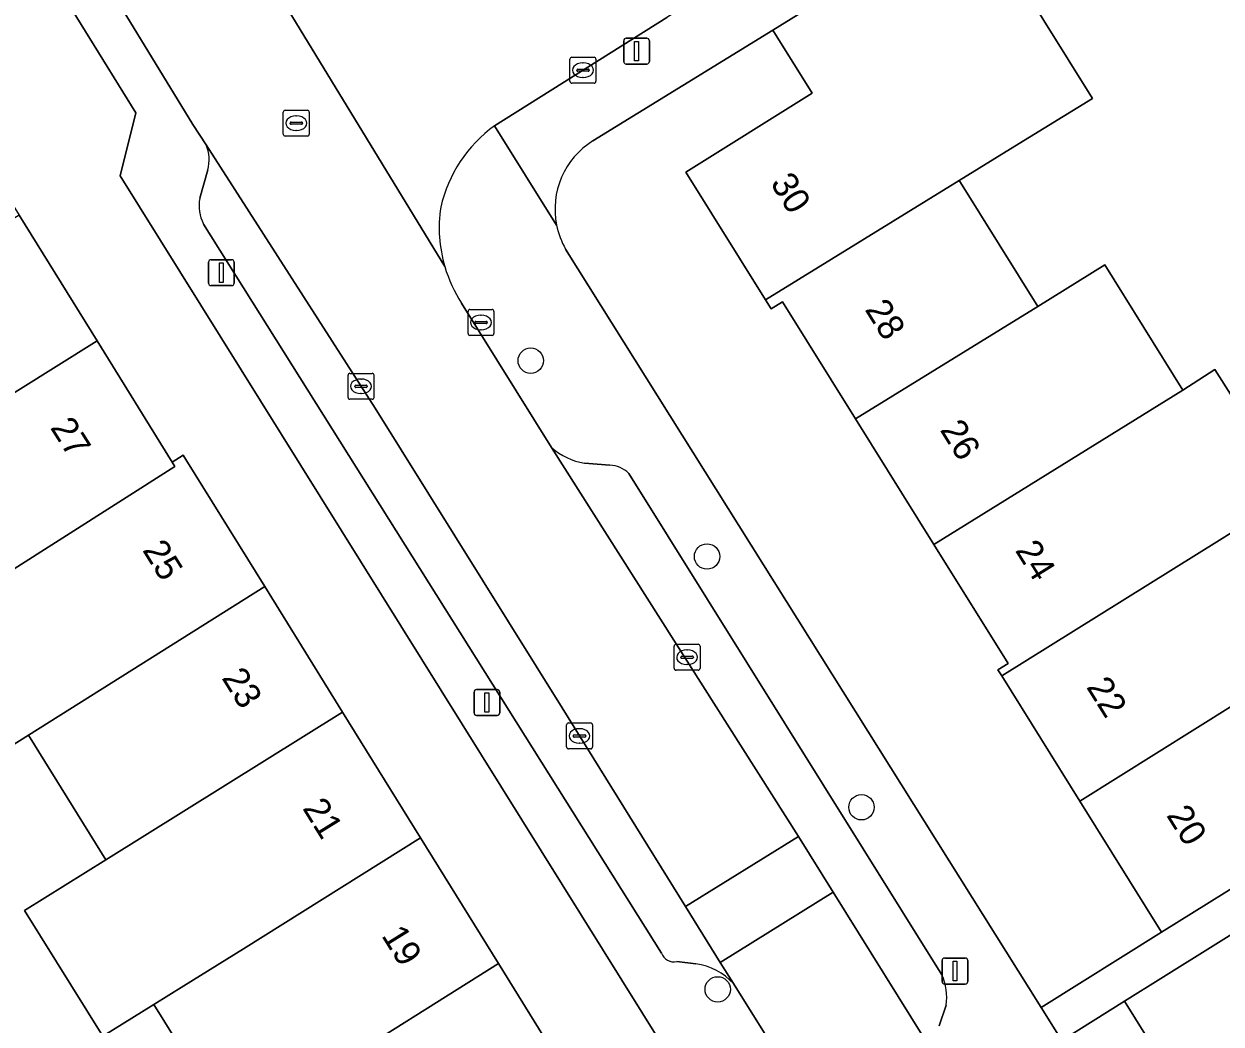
# Model space of a CAD drawing. Extents: x 157767 to 159172, y 387839 to 389425.
# Drawn here: x 158503.31 to 158549.44, y 388137.63 to 388176.18 of the extents above; entities that cross this region are included whole.
import ezdxf

# ---------------------------------------------------------------- set-up
doc = ezdxf.new("R2010")
doc.units = 0
for name, color, linetype in [('IMGEO_Boom', 7, 'Continuous'), ('IMGEO_Erf', 7, 'Continuous'), ('IMGEO_Kolk', 7, 'Continuous'), ('IMGEO_Lichtmast', 7, 'Continuous'), ('IMGEO_Pand', 7, 'Continuous'), ('IMGEO_Pand_nummerreeks', 7, 'Continuous'), ('IMGEO_Parkeervlak_open', 7, 'Continuous'), ('IMGEO_Rijbaan_lokaal_open', 7, 'Continuous'), ('IMGEO_Rioolput', 7, 'Continuous'), ('IMGEO_Voetpad_open', 7, 'Continuous')]:
    doc.layers.add(name, color=color, linetype=linetype)

msp = doc.modelspace()

# ---------------------------------------------------------------- linework, layer by layer
at = {"layer": 'IMGEO_Boom'}
for centre in [(158522.838, 388163.198), (158529.635, 388155.648), (158535.585, 388145.983), (158530.044, 388138.963)]:
    msp.add_circle(centre, 0.489, dxfattribs=at)
at = {"layer": 'IMGEO_Erf'}
for points in [[(158550.476, 388187.404), (158539.861, 388180.728), (158544.489, 388173.303), (158541.5, 388171.463), (158539.352, 388170.141), (158539.402, 388170.061), (158542.383, 388165.282), (158544.963, 388166.891), (158547.976, 388162.061), (158549.201, 388162.857), (158552.255, 388158.06)], [(158498.016, 388183.048), (158491.856, 388179.194), (158487.765, 388176.663), (158489.493, 388173.9), (158493.571, 388176.45), (158496.568, 388171.766), (158496.707, 388171.55), (158499.94, 388173.62), (158500.08, 388173.709), (158503.12, 388168.807), (158506.123, 388163.964), (158509.023, 388159.286), (158509.447, 388159.549), (158509.548, 388159.386), (158512.585, 388154.488), (158515.588, 388149.644), (158518.592, 388144.801), (158521.59, 388139.965), (158524.785, 388134.813)], [(158535.639, 388128.089), (158530.216, 388136.605), (158527.9, 388136.819), (158507.012, 388170.316), (158507.616, 388172.75), (158501.79, 388182.163)], [(158535.357, 388160.951), (158532.544, 388165.461), (158532.108, 388165.19), (158531.885, 388165.547), (158528.815, 388170.469), (158533.685, 388173.507), (158532.172, 388175.935), (158525.236, 388171.671)], [(158524.183, 388167.5), (158542.513, 388138.262), (158547.154, 388141.172), (158544.004, 388146.221), (158540.992, 388151.049), (158540.845, 388151.285), (158541.235, 388151.528), (158538.38, 388156.105), (158535.357, 388160.951)], [(158503.478, 388148.764), (158499.69, 388146.383)], [(158511.341, 388133.507), (158508.319, 388138.381), (158506.346, 388137.159), (158503.327, 388142.002), (158506.46, 388143.955), (158503.478, 388148.764)], [(158547.713, 388135.31), (158545.719, 388138.507), (158543.307, 388136.995)]]:
    msp.add_lwpolyline(points, dxfattribs=at)
for centre, radius, start, end in [((158526.874, 388169.039), 3.1, 121.8882, 191.5148), ((158526.884, 388169.044), 3.111, 191.5725, 209.7578)]:
    msp.add_arc(centre, radius, start, end, dxfattribs=at)
at = {"layer": 'IMGEO_Kolk'}
for p, q in [((158524.351, 388173.968), (158524.351, 388174.82)), ((158524.426, 388174.894), (158525.278, 388174.894)), ((158524.839, 388174.674), (158524.864, 388174.674)), ((158525.352, 388174.82), (158525.352, 388173.968)), ((158524.61, 388174.388), (158524.61, 388174.4)), ((158525.048, 388174.351), (158524.65, 388174.351)), ((158524.653, 388174.437), (158525.051, 388174.437)), ((158524.862, 388174.114), (158524.837, 388174.114)), ((158525.094, 388174.4), (158525.094, 388174.388)), ((158525.278, 388173.894), (158524.426, 388173.894)), ((158520.421, 388164.244), (158520.421, 388165.096)), ((158520.496, 388165.17), (158521.348, 388165.17)), ((158520.909, 388164.95), (158520.934, 388164.95)), ((158521.422, 388165.096), (158521.422, 388164.244)), ((158520.68, 388164.664), (158520.68, 388164.676)), ((158521.118, 388164.627), (158520.72, 388164.627)), ((158520.723, 388164.713), (158521.121, 388164.713)), ((158520.932, 388164.39), (158520.907, 388164.39)), ((158521.164, 388164.676), (158521.164, 388164.664)), ((158521.348, 388164.17), (158520.496, 388164.17)), ((158515.797, 388161.783), (158515.797, 388162.635)), ((158515.872, 388162.709), (158516.724, 388162.709)), ((158516.798, 388162.635), (158516.798, 388161.783)), ((158516.056, 388162.203), (158516.056, 388162.215)), ((158516.494, 388162.166), (158516.096, 388162.166)), ((158516.099, 388162.252), (158516.497, 388162.252)), ((158516.285, 388162.489), (158516.31, 388162.489)), ((158516.54, 388162.215), (158516.54, 388162.203)), ((158516.724, 388161.709), (158515.872, 388161.709)), ((158516.308, 388161.929), (158516.283, 388161.929)), ((158528.363, 388151.34), (158528.363, 388152.192)), ((158528.438, 388152.266), (158529.29, 388152.266)), ((158528.851, 388152.046), (158528.876, 388152.046)), ((158529.364, 388152.192), (158529.364, 388151.34)), ((158528.622, 388151.76), (158528.622, 388151.772)), ((158529.06, 388151.723), (158528.662, 388151.723)), ((158528.665, 388151.809), (158529.063, 388151.809)), ((158528.874, 388151.486), (158528.849, 388151.486)), ((158529.106, 388151.772), (158529.106, 388151.76)), ((158529.29, 388151.266), (158528.438, 388151.266)), ((158524.219, 388148.306), (158524.219, 388149.158)), ((158524.294, 388149.232), (158525.146, 388149.232)), ((158525.22, 388149.158), (158525.22, 388148.306)), ((158524.478, 388148.726), (158524.478, 388148.738)), ((158524.916, 388148.689), (158524.518, 388148.689)), ((158524.521, 388148.775), (158524.919, 388148.775)), ((158524.707, 388149.012), (158524.732, 388149.012)), ((158524.962, 388148.738), (158524.962, 388148.726)), ((158525.146, 388148.232), (158524.294, 388148.232)), ((158524.73, 388148.452), (158524.705, 388148.452))]:
    msp.add_line(p, q, dxfattribs=at)
for points in [[(158524.351, 388173.968), (158524.351, 388174.82)], [(158524.426, 388174.894), (158525.278, 388174.894)], [(158525.352, 388174.82), (158525.352, 388173.968)], [(158525.278, 388173.894), (158524.426, 388173.894)], [(158520.421, 388164.244), (158520.421, 388165.096)], [(158520.496, 388165.17), (158521.348, 388165.17)], [(158521.422, 388165.096), (158521.422, 388164.244)], [(158521.348, 388164.17), (158520.496, 388164.17)], [(158515.797, 388161.783), (158515.797, 388162.635)], [(158515.872, 388162.709), (158516.724, 388162.709)], [(158516.798, 388162.635), (158516.798, 388161.783)], [(158516.724, 388161.709), (158515.872, 388161.709)], [(158528.363, 388151.34), (158528.363, 388152.192)], [(158528.438, 388152.266), (158529.29, 388152.266)], [(158529.364, 388152.192), (158529.364, 388151.34)], [(158529.29, 388151.266), (158528.438, 388151.266)], [(158524.219, 388148.306), (158524.219, 388149.158)], [(158524.294, 388149.232), (158525.146, 388149.232)], [(158525.22, 388149.158), (158525.22, 388148.306)], [(158525.146, 388148.232), (158524.294, 388148.232)]]:
    msp.add_lwpolyline(points, dxfattribs=at)
for centre, radius, start, end in [((158524.428, 388174.818), 0.0765, 91.552, 178.448), ((158524.428, 388174.818), 0.0765, 91.552, 178.448), ((158525.276, 388174.818), 0.0765, 1.552, 88.448), ((158525.276, 388174.818), 0.0765, 1.552, 88.448), ((158524.65, 388174.397), 0.0403, 85.8775, 175.7526), ((158524.647, 388174.387), 0.0366, 178.938, 274.7102), ((158525.051, 388174.394), 0.043, 264.8664, 352.4533), ((158525.055, 388174.399), 0.0386, 1.7309, 96.639), ((158524.428, 388173.97), 0.0765, 181.552, 268.448), ((158524.428, 388173.97), 0.0765, 181.552, 268.448), ((158525.276, 388173.97), 0.0765, 271.552, 358.448), ((158525.276, 388173.97), 0.0765, 271.552, 358.448), ((158520.498, 388165.094), 0.0765, 91.552, 178.448), ((158520.498, 388165.094), 0.0765, 91.552, 178.448), ((158521.346, 388165.094), 0.0765, 1.552, 88.448), ((158521.346, 388165.094), 0.0765, 1.552, 88.448), ((158520.72, 388164.673), 0.0403, 85.8775, 175.7526), ((158520.717, 388164.663), 0.0366, 178.938, 274.7102), ((158521.121, 388164.67), 0.043, 264.8664, 352.4533), ((158521.125, 388164.675), 0.0386, 1.7309, 96.639), ((158520.498, 388164.246), 0.0765, 181.552, 268.448), ((158520.498, 388164.246), 0.0765, 181.552, 268.448), ((158521.346, 388164.246), 0.0765, 271.552, 358.448), ((158521.346, 388164.246), 0.0765, 271.552, 358.448), ((158515.874, 388162.633), 0.0765, 91.552, 178.448), ((158515.874, 388162.633), 0.0765, 91.552, 178.448), ((158516.722, 388162.633), 0.0765, 1.552, 88.448), ((158516.722, 388162.633), 0.0765, 1.552, 88.448), ((158516.096, 388162.212), 0.0403, 85.8775, 175.7526), ((158516.093, 388162.202), 0.0366, 178.938, 274.7102), ((158516.497, 388162.209), 0.043, 264.8664, 352.4533), ((158516.501, 388162.214), 0.0386, 1.7309, 96.639), ((158515.874, 388161.785), 0.0765, 181.552, 268.448), ((158515.874, 388161.785), 0.0765, 181.552, 268.448), ((158516.722, 388161.785), 0.0765, 271.552, 358.448), ((158516.722, 388161.785), 0.0765, 271.552, 358.448), ((158528.44, 388152.19), 0.0765, 91.552, 178.448), ((158528.44, 388152.19), 0.0765, 91.552, 178.448), ((158529.288, 388152.19), 0.0765, 1.552, 88.448), ((158529.288, 388152.19), 0.0765, 1.552, 88.448), ((158528.662, 388151.769), 0.0403, 85.8775, 175.7526), ((158528.659, 388151.759), 0.0366, 178.938, 274.7102), ((158529.063, 388151.766), 0.043, 264.8664, 352.4533), ((158529.067, 388151.771), 0.0386, 1.7309, 96.639), ((158528.44, 388151.342), 0.0765, 181.552, 268.448), ((158528.44, 388151.342), 0.0765, 181.552, 268.448), ((158529.288, 388151.342), 0.0765, 271.552, 358.448), ((158529.288, 388151.342), 0.0765, 271.552, 358.448), ((158524.296, 388149.156), 0.0765, 91.552, 178.448), ((158524.296, 388149.156), 0.0765, 91.552, 178.448), ((158525.144, 388149.156), 0.0765, 1.552, 88.448), ((158525.144, 388149.156), 0.0765, 1.552, 88.448), ((158524.518, 388148.735), 0.0403, 85.8775, 175.7526), ((158524.515, 388148.725), 0.0366, 178.938, 274.7102), ((158524.919, 388148.732), 0.043, 264.8664, 352.4533), ((158524.923, 388148.737), 0.0386, 1.7309, 96.639), ((158524.296, 388148.308), 0.0765, 181.552, 268.448), ((158524.296, 388148.308), 0.0765, 181.552, 268.448), ((158525.144, 388148.308), 0.0765, 271.552, 358.448), ((158525.144, 388148.308), 0.0765, 271.552, 358.448)]:
    msp.add_arc(centre, radius, start, end, dxfattribs=at)
for centre, major_axis, ratio, start_param, end_param in [((158524.838, 388174.394), (-0.387, 0.002), 0.722429, 4.712389, 7.853982), ((158524.863, 388174.394), (-0.39, 0.002), 0.717154, 1.570796, 4.712389), ((158520.908, 388164.67), (-0.387, 0.002), 0.722429, 4.712389, 7.853982), ((158520.933, 388164.67), (-0.39, 0.002), 0.717154, 1.570796, 4.712389), ((158516.284, 388162.209), (-0.387, 0.002), 0.722429, 4.712389, 7.853982), ((158516.309, 388162.209), (-0.39, 0.002), 0.717154, 1.570796, 4.712389), ((158528.85, 388151.766), (-0.387, 0.002), 0.722429, 4.712389, 7.853982), ((158528.875, 388151.766), (-0.39, 0.002), 0.717154, 1.570796, 4.712389), ((158524.706, 388148.732), (-0.387, 0.002), 0.722429, 4.712389, 7.853982), ((158524.731, 388148.732), (-0.39, 0.002), 0.717154, 1.570796, 4.712389)]:
    msp.add_ellipse(centre, major_axis=major_axis, ratio=ratio, start_param=start_param, end_param=end_param, dxfattribs=at)
at = {"layer": 'IMGEO_Lichtmast'}
for p, q in [((158526.422, 388174.73), (158526.422, 388175.53)), ((158526.422, 388175.53), (158526.422, 388174.73)), ((158526.522, 388175.63), (158527.312, 388175.63)), ((158527.312, 388175.63), (158526.522, 388175.63)), ((158527.412, 388175.53), (158527.412, 388174.73)), ((158527.412, 388174.73), (158527.412, 388175.53)), ((158527.312, 388174.63), (158526.522, 388174.63)), ((158526.522, 388174.63), (158527.312, 388174.63)), ((158510.419, 388166.19), (158510.419, 388166.99)), ((158510.419, 388166.99), (158510.419, 388166.19)), ((158510.519, 388167.09), (158511.309, 388167.09)), ((158511.309, 388167.09), (158510.519, 388167.09)), ((158511.409, 388166.99), (158511.409, 388166.19)), ((158511.409, 388166.19), (158511.409, 388166.99)), ((158511.309, 388166.09), (158510.519, 388166.09)), ((158510.519, 388166.09), (158511.309, 388166.09)), ((158520.653, 388149.621), (158520.653, 388150.421)), ((158520.653, 388150.421), (158520.653, 388149.621)), ((158520.753, 388150.521), (158521.543, 388150.521)), ((158521.543, 388150.521), (158520.753, 388150.521)), ((158521.643, 388150.421), (158521.643, 388149.621)), ((158521.643, 388149.621), (158521.643, 388150.421)), ((158521.543, 388149.521), (158520.753, 388149.521)), ((158520.753, 388149.521), (158521.543, 388149.521)), ((158538.693, 388139.269), (158538.693, 388140.069)), ((158538.693, 388140.069), (158538.693, 388139.269)), ((158538.793, 388140.169), (158539.583, 388140.169)), ((158539.583, 388140.169), (158538.793, 388140.169)), ((158539.683, 388140.069), (158539.683, 388139.269)), ((158539.683, 388139.269), (158539.683, 388140.069)), ((158539.583, 388139.169), (158538.793, 388139.169)), ((158538.793, 388139.169), (158539.583, 388139.169))]:
    msp.add_line(p, q, dxfattribs=at)
for points in [[(158526.842, 388175.505), (158526.992, 388175.505), (158526.992, 388174.755), (158526.842, 388174.755), (158526.842, 388175.505)], [(158510.839, 388166.965), (158510.989, 388166.965), (158510.989, 388166.215), (158510.839, 388166.215), (158510.839, 388166.965)], [(158521.073, 388150.396), (158521.223, 388150.396), (158521.223, 388149.646), (158521.073, 388149.646), (158521.073, 388150.396)], [(158539.113, 388140.044), (158539.263, 388140.044), (158539.263, 388139.294), (158539.113, 388139.294), (158539.113, 388140.044)]]:
    msp.add_lwpolyline(points, dxfattribs=at)
for centre, start, end in [((158526.522, 388175.53), 90, 180), ((158526.522, 388175.53), 90, 180), ((158527.312, 388175.53), 0, 90), ((158527.312, 388175.53), 360, 90), ((158526.522, 388174.73), 180, 270), ((158526.522, 388174.73), 180, 270), ((158527.312, 388174.73), 270, 0), ((158527.312, 388174.73), 270, 0), ((158510.519, 388166.99), 90, 180), ((158510.519, 388166.99), 90, 180), ((158511.309, 388166.99), 0, 90), ((158511.309, 388166.99), 360, 90), ((158510.519, 388166.19), 180, 270), ((158510.519, 388166.19), 180, 270), ((158511.309, 388166.19), 270, 0), ((158511.309, 388166.19), 270, 0), ((158520.753, 388150.421), 90, 180), ((158520.753, 388150.421), 90, 180), ((158521.543, 388150.421), 0, 90), ((158521.543, 388150.421), 360, 90), ((158520.753, 388149.621), 180, 270), ((158520.753, 388149.621), 180, 270), ((158521.543, 388149.621), 270, 0), ((158521.543, 388149.621), 270, 0), ((158538.793, 388140.069), 90, 180), ((158538.793, 388140.069), 90, 180), ((158539.583, 388140.069), 0, 90), ((158539.583, 388140.069), 360, 90), ((158538.793, 388139.269), 180, 270), ((158538.793, 388139.269), 180, 270), ((158539.583, 388139.269), 270, 0), ((158539.583, 388139.269), 270, 0)]:
    msp.add_arc(centre, 0.1, start, end, dxfattribs=at)
at = {"layer": 'IMGEO_Pand'}
for points in [[(158544.489, 388173.303), (158539.861, 388180.728), (158536.882, 388178.871), (158532.172, 388175.935), (158533.685, 388173.507), (158528.815, 388170.469), (158531.885, 388165.547), (158539.352, 388170.141), (158541.5, 388171.463)], [(158535.357, 388160.951), (158542.383, 388165.282), (158539.402, 388170.061), (158539.352, 388170.141), (158531.885, 388165.547), (158532.108, 388165.19), (158532.544, 388165.461)], [(158503.12, 388168.807), (158500, 388166.86), (158496.29, 388164.546), (158493.955, 388163.098), (158496.967, 388158.242), (158500, 388160.137), (158506.123, 388163.964)], [(158535.357, 388160.951), (158538.38, 388156.105), (158547.976, 388162.061), (158544.963, 388166.891), (158542.383, 388165.282)], [(158509.127, 388159.118), (158509.023, 388159.286), (158506.123, 388163.964), (158500, 388160.137), (158496.967, 388158.242), (158500.014, 388153.326), (158500.47, 388153.616)], [(158547.976, 388162.061), (158538.38, 388156.105), (158541.235, 388151.528), (158540.845, 388151.285), (158540.992, 388151.049), (158552.255, 388158.06), (158549.201, 388162.857)], [(158509.548, 388159.386), (158509.447, 388159.549), (158509.023, 388159.286), (158509.127, 388159.118), (158500.47, 388153.616), (158500.014, 388153.326), (158496.664, 388151.197), (158499.69, 388146.383), (158503.478, 388148.764), (158512.585, 388154.488)], [(158555.283, 388153.304), (158557.905, 388154.972), (158554.942, 388159.732), (158552.255, 388158.06), (158540.992, 388151.049), (158544.004, 388146.221), (158552.868, 388151.767)], [(158506.46, 388143.955), (158515.588, 388149.644), (158512.585, 388154.488), (158503.478, 388148.764)], [(158556.072, 388146.735), (158556.048, 388146.773), (158552.868, 388151.767), (158544.004, 388146.221), (158547.154, 388141.172), (158551.397, 388143.819)], [(158518.592, 388144.801), (158515.588, 388149.644), (158506.46, 388143.955), (158503.327, 388142.002), (158506.346, 388137.159), (158508.319, 388138.381), (158509.473, 388139.096), (158511.773, 388140.522)], [(158550.069, 388134.365), (158559.15, 388140.002), (158560.066, 388140.602), (158556.987, 388145.536), (158551.368, 388142.031), (158547.125, 388139.384), (158545.719, 388138.507), (158547.713, 388135.31), (158548.985, 388136.103)], [(158518.592, 388144.801), (158511.773, 388140.522), (158509.473, 388139.096), (158508.319, 388138.381), (158511.341, 388133.507), (158514.779, 388135.673), (158521.59, 388139.965)], [(158524.785, 388134.813), (158521.59, 388139.965), (158514.779, 388135.673), (158517.615, 388131.1), (158517.775, 388130.842), (158517.87, 388130.9), (158517.949, 388130.948), (158520.95, 388132.77), (158521.04, 388132.5), (158522.666, 388133.504)]]:
    msp.add_lwpolyline(points, close=True, dxfattribs=at)
at = {"layer": 'IMGEO_Parkeervlak_open'}
for points in [[(158530.652, 388139.183), (158530.144, 388140.002), (158528.809, 388142.151), (158524.049, 388149.814), (158516.843, 388161.361), (158510.328, 388171.517)], [(158510.39, 388170.548), (158510.08, 388169.455)], [(158510.225, 388168.465), (158527.882, 388140.362)], [(158523.645, 388159.852), (158533.16, 388144.855), (158534.496, 388142.706), (158538.459, 388136.331)], [(158525.884, 388159.165), (158524.906, 388159.243)], [(158538.686, 388139.519), (158526.623, 388158.852)], [(158528.468, 388140.036), (158529.205, 388139.951)], [(158538.576, 388137.555), (158538.846, 388138.351)]]:
    msp.add_lwpolyline(points, dxfattribs=at)
for centre, radius, start, end in [((158509.004, 388170.946), 1.442, 343.9874, 23.3345), ((158511.675, 388169.183), 1.618, 170.3261, 206.339), ((158525.352, 388161.776), 2.572, 228.4222, 260.0213), ((158525.838, 388158.029), 1.137, 46.386, 87.7043), ((158528.351, 388140.515), 0.493, 198.0496, 283.7748), ((158528.869, 388137.57), 2.404, 42.1247, 81.9608), ((158536.791, 388138.664), 2.079, 351.3276, 24.2728)]:
    msp.add_arc(centre, radius, start, end, dxfattribs=at)
at = {"layer": 'IMGEO_Rijbaan_lokaal_open'}
for points in [[(158503.098, 388183.307), (158509.822, 388172.307), (158510.328, 388171.517), (158516.843, 388161.361), (158524.049, 388149.814), (158528.809, 388142.151), (158533.16, 388144.855), (158523.645, 388159.852), (158520.176, 388165.417)], [(158512.744, 388177.959), (158519.528, 388166.822)], [(158519.528, 388166.822), (158512.744, 388177.959)], [(158521.442, 388172.253), (158528.085, 388176.42)], [(158540.834, 388132.511), (158540.153, 388133.606), (158538.459, 388136.331), (158534.496, 388142.706), (158530.144, 388140.002), (158530.652, 388139.183), (158536.903, 388129.189)]]:
    msp.add_lwpolyline(points, dxfattribs=at)
msp.add_lwpolyline([(158530.144, 388140.002), (158534.496, 388142.706), (158533.16, 388144.855), (158528.809, 388142.151)], close=True, dxfattribs=at)
for centre, radius, start, end in [((158524.574, 388167.93), 5.338, 125.9221, 167.1626), ((158524.627, 388168.328), 5.316, 171.4749, 196.4549), ((158524.588, 388168.304), 5.273, 196.3226, 213.1966)]:
    msp.add_arc(centre, radius, start, end, dxfattribs=at)
at = {"layer": 'IMGEO_Rioolput'}
for p, q in [((158513.303, 388171.926), (158513.303, 388172.778)), ((158513.378, 388172.852), (158514.23, 388172.852)), ((158514.304, 388172.778), (158514.304, 388171.926)), ((158513.562, 388172.346), (158513.562, 388172.358)), ((158514, 388172.309), (158513.602, 388172.309)), ((158513.605, 388172.395), (158514.003, 388172.395)), ((158513.791, 388172.632), (158513.816, 388172.632)), ((158514.046, 388172.358), (158514.046, 388172.346)), ((158514.23, 388171.852), (158513.378, 388171.852)), ((158513.814, 388172.072), (158513.789, 388172.072))]:
    msp.add_line(p, q, dxfattribs=at)
for points in [[(158513.303, 388171.926), (158513.303, 388172.778)], [(158513.378, 388172.852), (158514.23, 388172.852)], [(158514.304, 388172.778), (158514.304, 388171.926)], [(158514.23, 388171.852), (158513.378, 388171.852)]]:
    msp.add_lwpolyline(points, dxfattribs=at)
for centre, radius, start, end in [((158513.38, 388172.776), 0.0765, 91.552, 178.448), ((158513.38, 388172.776), 0.0765, 91.552, 178.448), ((158514.228, 388172.776), 0.0765, 1.552, 88.448), ((158514.228, 388172.776), 0.0765, 1.552, 88.448), ((158513.602, 388172.355), 0.0403, 85.8775, 175.7526), ((158513.599, 388172.345), 0.0366, 178.938, 274.7102), ((158514.003, 388172.352), 0.043, 264.8664, 352.4533), ((158514.007, 388172.357), 0.0386, 1.7309, 96.639), ((158513.38, 388171.928), 0.0765, 181.552, 268.448), ((158513.38, 388171.928), 0.0765, 181.552, 268.448), ((158514.228, 388171.928), 0.0765, 271.552, 358.448), ((158514.228, 388171.928), 0.0765, 271.552, 358.448)]:
    msp.add_arc(centre, radius, start, end, dxfattribs=at)
for centre, major_axis, ratio, start_param, end_param in [((158513.79, 388172.352), (-0.387, 0.002), 0.722429, 4.712389, 7.853982), ((158513.815, 388172.352), (-0.39, 0.002), 0.717154, 1.570796, 4.712389)]:
    msp.add_ellipse(centre, major_axis=major_axis, ratio=ratio, start_param=start_param, end_param=end_param, dxfattribs=at)
at = {"layer": 'IMGEO_Voetpad_open'}
for points in [[(158525.236, 388171.671), (158532.172, 388175.935), (158536.882, 388178.871), (158539.861, 388180.728), (158550.476, 388187.404), (158551.487, 388185.919), (158555.939, 388188.707), (158585.19, 388207.029)], [(158554.555, 388193.003), (158553.753, 388192.501), (158554.305, 388191.62), (158550.315, 388189.12), (158549.763, 388190.001), (158530.44, 388177.896), (158528.085, 388176.42), (158521.442, 388172.253), (158523.836, 388168.42)], [(158500, 388185.548), (158501.79, 388182.163), (158507.616, 388172.75), (158507.012, 388170.316), (158527.9, 388136.819), (158530.216, 388136.605), (158535.639, 388128.089)], [(158510.328, 388171.517), (158509.822, 388172.307), (158503.098, 388183.307)], [(158523.836, 388168.42), (158521.442, 388172.253)], [(158510.08, 388169.455), (158510.39, 388170.548)], [(158527.882, 388140.362), (158510.225, 388168.465)], [(158543.307, 388136.995), (158542.513, 388138.262), (158524.183, 388167.5)], [(158520.176, 388165.417), (158523.645, 388159.852)], [(158524.906, 388159.243), (158525.884, 388159.165)], [(158526.623, 388158.852), (158538.686, 388139.519)], [(158529.205, 388139.951), (158528.468, 388140.036)], [(158536.903, 388129.189), (158530.652, 388139.183)], [(158538.846, 388138.351), (158538.576, 388137.555)]]:
    msp.add_lwpolyline(points, dxfattribs=at)
msp.add_lwpolyline([(158567.754, 388152.281), (158571.144, 388154.396), (158570.328, 388155.802), (158565.508, 388152.796), (158556.048, 388146.773), (158556.072, 388146.735), (158551.397, 388143.819), (158547.154, 388141.172), (158542.513, 388138.262), (158543.307, 388136.995), (158545.719, 388138.507), (158547.125, 388139.384), (158551.368, 388142.031), (158556.987, 388145.536)], close=True, dxfattribs=at)
for centre, radius, start, end in [((158524.574, 388167.93), 5.338, 125.9221, 167.1626), ((158509.004, 388170.946), 1.442, 343.9874, 23.3345), ((158526.874, 388169.039), 3.1, 121.8882, 191.5148), ((158511.675, 388169.183), 1.618, 170.3261, 206.339), ((158524.627, 388168.328), 5.316, 171.4749, 196.4549), ((158526.884, 388169.044), 3.111, 191.5725, 209.7578), ((158524.588, 388168.304), 5.273, 196.3226, 213.1966), ((158525.352, 388161.776), 2.572, 228.4222, 260.0213), ((158525.838, 388158.029), 1.137, 46.386, 87.7043), ((158528.351, 388140.515), 0.493, 198.0496, 283.7748), ((158528.869, 388137.57), 2.404, 42.1247, 81.9608), ((158536.791, 388138.664), 2.079, 351.3276, 24.2728)]:
    msp.add_arc(centre, radius, start, end, dxfattribs=at)

# ---------------------------------------------------------------- texts
at = {"layer": 'IMGEO_Pand_nummerreeks'}
for s, rotation, p in [('30', 301.9536, (158532.053, 388170.04)), ('28', 301.9547, (158535.695, 388165.171)), ('27', 302.3604, (158504.298, 388160.617)), ('26', 301.9547, (158538.59, 388160.529)), ('25', 301.7989, (158507.853, 388155.896)), ('24', 301.9547, (158541.487, 388155.885)), ('23', 301.8006, (158510.908, 388150.969)), ('22', 301.9594, (158544.232, 388150.617)), ('21', 301.7989, (158514.022, 388145.945)), ('20', 301.9594, (158547.316, 388145.673)), ('19', 301.7989, (158517.066, 388141.037))]:
    msp.add_text(s, height=1, rotation=rotation, dxfattribs=at).set_placement(p)

doc.saveas('drawing.dxf')
